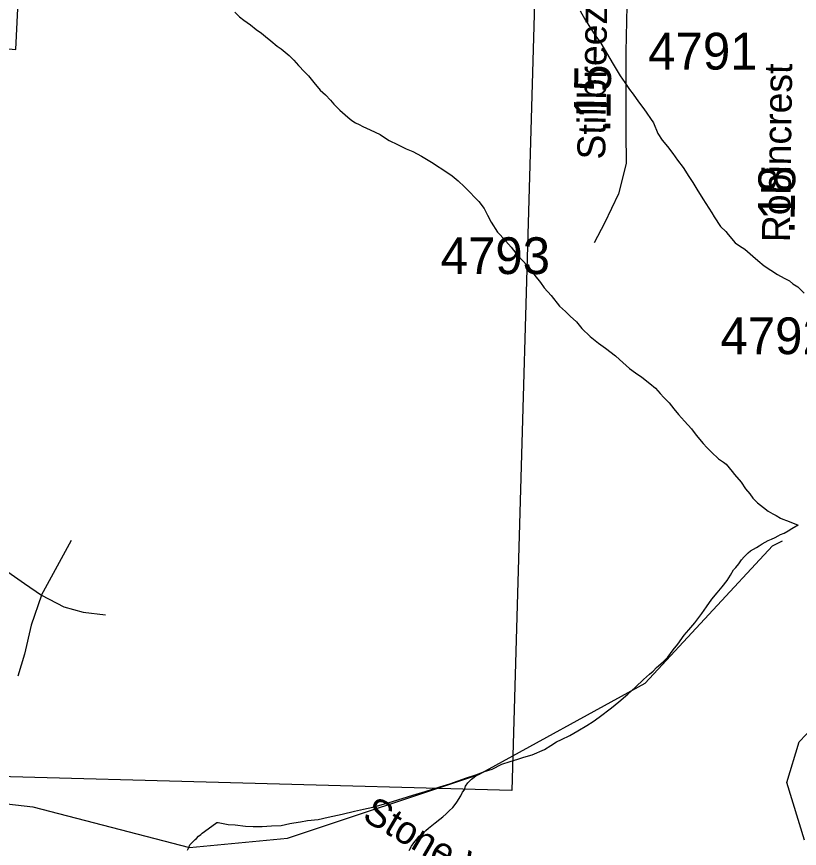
# Model space of a CAD drawing. Extents: x 2001466 to 2224147, y 644118 to 847247.
# Drawn here: x 2068297 to 2070957, y 675928 to 678756 of the extents above; entities that cross this region are included whole.
import ezdxf

# ---------------------------------------------------------------- set-up
doc = ezdxf.new("R2010")
doc.units = 0
for name, color, linetype in [('Exist Boundary Political City Limit New', 7, 'Continuous'), ('Exist Hydrographic Creek Single Shore', 7, 'Continuous'), ('Exist Hydrographic Misc Water Feature', 7, 'Continuous'), ('Exist Road Non-System Type 51', 7, 'Continuous'), ('Exist Road Non-System Type 51 Label', 7, 'Continuous'), ('Exist Road Secondary Mileage Hundredths English Label', 7, 'Continuous'), ('Exist Road Secondary Type 51 Attributed', 7, 'Continuous'), ('Exist Road Secondary Type 51 Label', 7, 'Continuous'), ('Exist Road Secondary Type 51 Number Label', 7, 'Continuous'), ('Map Preparation Boundary City Limit Buffer Line', 7, 'Continuous')]:
    doc.layers.add(name, color=color, linetype=linetype)

msp = doc.modelspace()

# ---------------------------------------------------------------- linework, layer by layer
at = {"layer": 'Exist Boundary Political City Limit New'}
msp.add_lwpolyline([(2070065, 679078.5), (2069979.9, 676124.6), (2067235.2, 676200.2), (2067007.2, 676474), (2066845.5, 676712.3), (2066718.2, 677001.4), (2066684.1, 677222.8), (2066689.2, 677418.8), (2066711.6, 677519), (2066797.6, 677765.7), (2066838.9, 678102.1), (2066857.5, 678775), (2068293.8, 678644.4), (2068319.2, 679155.1), (2070065, 679078.5)], dxfattribs=at)
at = {"layer": 'Exist Hydrographic Creek Single Shore'}
msp.add_lwpolyline([(2068075.5, 676101.4), (2068351.5, 676069.5), (2068884.5, 675930.7), (2069217.5, 675963.3), (2069867.5, 676179.8), (2070433.4, 676489.8), (2070865.5, 676956.7), (2070899.4, 676973.5)], dxfattribs=at)
at = {"layer": 'Exist Hydrographic Misc Water Feature'}
for points in [[(2069038.3, 678771.2), (2069054.3, 678755.4), (2069068.4, 678743.6), (2069092, 678727.4), (2069110.2, 678711.6), (2069128.7, 678699.5), (2069142.4, 678687.7), (2069160.5, 678673.6), (2069182.6, 678655.7), (2069196.2, 678645.9), (2069222.6, 678623.6), (2069238.8, 678607.8), (2069254.6, 678590), (2069274.7, 678567.9), (2069288.4, 678554), (2069306.9, 678531.8), (2069328.4, 678505.8), (2069346.7, 678490.1), (2069362.9, 678472.2), (2069375, 678458.2), (2069394.9, 678438.1), (2069422.7, 678414), (2069436.5, 678402.2), (2069448.8, 678394.3), (2069461.1, 678388.4), (2069472.8, 678382.1), (2069498.8, 678370.5), (2069515, 678362.3), (2069532.6, 678354.4), (2069546.8, 678344.5), (2069563, 678334.4), (2069590.9, 678320.4), (2069620.8, 678306.6), (2069643, 678296.7), (2069673.1, 678280.8), (2069707.1, 678260.6), (2069762.7, 678225), (2069777.3, 678214.7), (2069797.2, 678197.1), (2069818.9, 678176.8), (2069833.3, 678162.8), (2069857.2, 678136.9), (2069867.1, 678126.8), (2069885.3, 678103), (2069897.2, 678080.9), (2069909.5, 678057.2)], [(2070212, 678775.5), (2070228.2, 678747.5), (2070260.2, 678697.6), (2070282.1, 678665.4), (2070324.6, 678593.7), (2070348.5, 678554), (2070364.3, 678531.7), (2070380.3, 678507.8), (2070392.6, 678491.8), (2070410.3, 678465.9), (2070428.5, 678442.1), (2070460.9, 678394.2), (2070476.5, 678358.2), (2070490.7, 678336.1), (2070508.7, 678314.3), (2070526.7, 678290.1), (2070542.7, 678268.2), (2070562.6, 678242.5), (2070581.1, 678212.5), (2070595, 678192.1), (2070609, 678168.6), (2070629.1, 678136.3), (2070638.9, 678120.6), (2070659.4, 678088.3), (2070667.2, 678074.5), (2070689.1, 678042.4), (2070707, 678024.7), (2070715.2, 678014.6), (2070739.4, 677986.6), (2070753.3, 677976.7), (2070771.4, 677964.7), (2070799.3, 677940.9), (2070815.7, 677926.7), (2070837.4, 677908.9), (2070883.3, 677879.1), (2070905.5, 677866.9), (2070923.5, 677857.2), (2070935.4, 677846.9), (2070951.6, 677837.1), (2070973.3, 677815.2)], [(2069909.5, 678057.2), (2069931.5, 678023), (2069939.7, 678013.3), (2069977.2, 677971.4), (2069993.4, 677951.1), (2070013.7, 677929.4), (2070033.8, 677907.3), (2070057.8, 677875.3), (2070077.5, 677851.6), (2070089.8, 677833.5), (2070113.6, 677807.6), (2070141.7, 677771.7), (2070162, 677753.6), (2070177.9, 677737.8), (2070199.9, 677717.9), (2070217.7, 677695.7), (2070245.8, 677667.9), (2070274.1, 677645.8), (2070297.9, 677628), (2070332.1, 677602.1), (2070345.9, 677589.9), (2070380.1, 677560), (2070400, 677544.4), (2070422.2, 677530), (2070448.4, 677508.2), (2070468.3, 677492.2), (2070484.3, 677474.4), (2070496, 677460.5), (2070514.2, 677442.3), (2070530.4, 677422.4), (2070546.4, 677402.5), (2070566.5, 677380.4), (2070590.5, 677354.4), (2070606.5, 677332.6), (2070630.3, 677304.6), (2070642.4, 677290.6), (2070658.6, 677274.8), (2070682.6, 677252.9), (2070698.8, 677240.7), (2070708.8, 677234.7)], [(2070708.8, 677234.7), (2070728.7, 677209), (2070736.9, 677198.9), (2070758.9, 677172.8), (2070774.6, 677150.9), (2070788.8, 677133), (2070798.6, 677118.9), (2070814.8, 677103), (2070835.1, 677087), (2070850.9, 677074.9), (2070867.1, 677065.1), (2070878.8, 677059.3), (2070892.8, 677051.1), (2070901.2, 677047), (2070913.3, 677043.1), (2070922.7, 677039.3), (2070953, 677027.3)], [(2070733.4, 676874.9), (2070741.2, 676883), (2070751.3, 676894.9), (2070761.1, 676908.8), (2070769.3, 676919), (2070775.3, 676924.9), (2070783.5, 676933), (2070790.8, 676939.2), (2070801.1, 676944.9), (2070811.1, 676951.1), (2070821, 676956.9), (2070831, 676963.1), (2070840.9, 676968.9), (2070851.3, 676975), (2070863, 676978.9), (2070875.1, 676985.2), (2070885, 676991), (2070892.8, 676995.1), (2070905.1, 676999.3), (2070919.2, 677007.3), (2070931.1, 677015.3), (2070945.3, 677023.3), (2070953, 677027.3)], [(2069866.9, 676181.6), (2069886.8, 676189.5), (2069912.8, 676197.4), (2069946.4, 676213.8), (2069974.5, 676223.7), (2070000.6, 676231.6), (2070020.7, 676237.8), (2070048.4, 676245.8), (2070090.4, 676263.8), (2070112.3, 676277.9), (2070132.2, 676289.9), (2070148.4, 676298), (2070176.7, 676311.9), (2070204.4, 676328), (2070234.3, 676346.2), (2070256.1, 676359.9), (2070276.4, 676374.3), (2070318.2, 676406.1), (2070344, 676426.5), (2070374.4, 676452.3), (2070400, 676476.4), (2070427.7, 676502.2), (2070448.2, 676520.2), (2070460.1, 676530.6), (2070471.8, 676542.6), (2070493.9, 676562.4), (2070509.7, 676578.6), (2070527.8, 676602.7), (2070543.8, 676622.5), (2070565.9, 676652.4), (2070581.7, 676670.7), (2070601.8, 676694.5), (2070625.4, 676726.6), (2070641.4, 676748.9), (2070659.4, 676775), (2070677.5, 676797), (2070695.3, 676817), (2070711.3, 676838.9), (2070723.2, 676857), (2070733.4, 676874.9)], [(2068977.2, 676015.9), (2068981.5, 676015.7), (2069015.3, 676009.8), (2069039.3, 676008.2), (2069075, 676003.9), (2069101, 676002), (2069131.4, 676001.9), (2069163.1, 676004.4), (2069195.3, 676006.4), (2069225.3, 676012.4), (2069239.2, 676014.4), (2069261.2, 676018.3), (2069285.1, 676022.4), (2069321, 676026.3), (2069355.1, 676034.5), (2069403.3, 676044.7), (2069445.3, 676054.5), (2069475.2, 676060.9), (2069507, 676068.7), (2069558.9, 676083.1), (2069592.7, 676093), (2069625.1, 676103.1), (2069643, 676108.9), (2069685, 676121.2), (2069734.8, 676137.2), (2069768.9, 676147.4), (2069797, 676157.3), (2069822.8, 676167.2), (2069854.6, 676177.4), (2069866.9, 676181.6)], [(2069631.3, 675921.3), (2069639.1, 675935.1), (2069647.1, 675947.3), (2069657.1, 675959.1), (2069665.1, 675969.3), (2069677, 675979.2), (2069687.3, 675989.1), (2069697.1, 675997.3), (2069719.2, 676015.4), (2069735.2, 676027.2), (2069745.1, 676035.4), (2069757, 676045.4), (2069767, 676055.2), (2069778.9, 676067.2), (2069786.9, 676077.3), (2069792.9, 676085.4), (2069806.8, 676107.2), (2069812.5, 676119.3), (2069819.1, 676127.3), (2069822.8, 676139.3), (2069830.8, 676151.4), (2069842.5, 676163.4), (2069866.9, 676181.6)], [(2068877.3, 675921.5), (2068881.4, 675931.5), (2068885.5, 675939.8), (2068893.1, 675947.6), (2068903.3, 675957.8), (2068907.4, 675961.6), (2068915, 675969.8), (2068923.2, 675975.8), (2068927.3, 675979.7), (2068935.1, 675985.8), (2068977.2, 676015.9)]]:
    msp.add_lwpolyline(points, dxfattribs=at)
at = {"layer": 'Exist Road Non-System Type 51'}
for points in [[(2067536.3, 676984.2), (2067603, 677019.8), (2067678.6, 677042), (2067767.5, 677055.3), (2067838.6, 677055.3), (2067923.1, 677046.4), (2067994.2, 677028.7), (2068092, 676988.7), (2068189.8, 676922), (2068323.2, 676828.7), (2068381, 676788.7)], [(2068381, 676788.7), (2068483.2, 676975.3)], [(2070974.3, 675955.7), (2070914.7, 676152.6), (2070956.4, 676289.8), (2071075.7, 676415.1), (2071135.3, 676492.6), (2071165.1, 676558.2), (2071171.1, 676641.8), (2071159.1, 676725.3), (2071099.5, 676844.6)], [(2068381, 676788.7), (2068345.4, 676686.5), (2068323.2, 676588.7), (2068300.9, 676513.2)], [(2068381, 676788.7), (2068456.5, 676748.7), (2068523.2, 676730.9), (2068598.8, 676722)]]:
    msp.add_lwpolyline(points, dxfattribs=at)
at = {"layer": 'Exist Road Secondary Type 51 Attributed'}
msp.add_lwpolyline([(2070371, 678792.1), (2070367.1, 678636.2), (2070367.1, 678361.4), (2070368.7, 678256), (2070342.6, 678153.4), (2070294.5, 678053.1), (2070259.8, 677986.8)], dxfattribs=at)
at = {"layer": 'Map Preparation Boundary City Limit Buffer Line'}
msp.add_lwpolyline([(2070065, 679078.5), (2069979.9, 676124.6), (2067235.2, 676200.2), (2067007.2, 676474), (2066845.5, 676712.3), (2066718.2, 677001.4), (2066684.1, 677222.8), (2066689.2, 677418.8), (2066711.6, 677519), (2066797.6, 677765.7), (2066838.9, 678102.1), (2066857.5, 678775), (2068293.8, 678644.4), (2068319.2, 679155.1), (2070065, 679078.5)], dxfattribs=at)

# ---------------------------------------------------------------- texts
at = {"layer": 'Exist Road Non-System Type 51 Label'}
msp.add_text('Stone Valley Ct.', height=95, rotation=329.6196, dxfattribs=at).set_placement((2069467.4, 676027.3))
at = {"layer": 'Exist Road Secondary Mileage Hundredths English Label'}
for s, rotation, p in [('.15', 89.2841, (2070314.6, 678360.1)), ('.18', 89.2313, (2070940.7, 678016.1))]:
    msp.add_text(s, height=125, rotation=rotation, dxfattribs=at).set_placement(p)
at = {"layer": 'Exist Road Secondary Type 51 Label'}
for s, rotation, p in [('Stillbreeze', 89.2841, (2070297.2, 678269.3)), ('Robincrest', 89.2313, (2070924.8, 677988.4))]:
    msp.add_text(s, height=95, rotation=rotation, dxfattribs=at).set_placement(p)
at = {"layer": 'Exist Road Secondary Type 51 Number Label'}
for s, p in [('4791', (2070443.3, 678575.6)), ('4793', (2069737.9, 677880.5)), ('4792', (2070688.8, 677608.1))]:
    msp.add_text(s, height=125, dxfattribs=at).set_placement(p)

doc.saveas('drawing.dxf')
